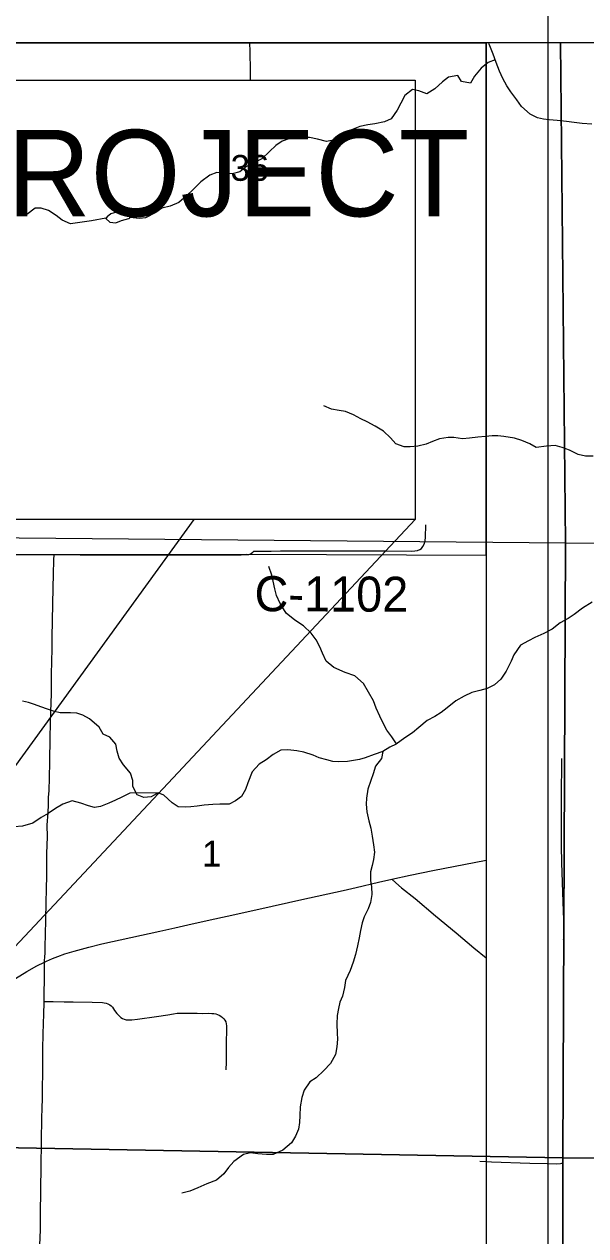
# Model space of a CAD drawing. Extents: x 0 to 34, y 0 to 22.
# Drawn here: x 10.792 to 11.702, y 18.968 to 20.93 of the extents above; entities that cross this region are included whole.
import ezdxf

# ---------------------------------------------------------------- set-up
doc = ezdxf.new("R2010")
doc.units = 0
for name, color, linetype in [('Default', 7, 'Continuous'), ('GM_X_City_Street', 7, 'Continuous'), ('GM_X_County_Road', 7, 'Continuous'), ('GM_X_County_Road_Text', 7, 'Continuous'), ('GM_X_Minor_Lake', 7, 'Continuous'), ('GM_X_Minor_River', 7, 'Continuous'), ('GM_X_Rail_Line', 7, 'Continuous'), ('GM_X_Section', 7, 'Continuous'), ('GM_X_Section_Text', 7, 'Continuous'), ('GM_X_Township_Road', 7, 'Continuous'), ('GM_X_US_Route', 7, 'Continuous'), ('SH_Data', 7, 'Continuous'), ('SH_Text', 7, 'Continuous')]:
    doc.layers.add(name, color=color, linetype=linetype)

msp = doc.modelspace()

# ---------------------------------------------------------------- linework, layer by layer
at = {"layer": 'Default'}
for points in [[(11.6608, 20.9), (10.6553, 20.9), (10.6601, 20.1), (10.6654, 20.0997), (11.669, 20.0904)], [(12.6931, 20.9), (11.6608, 20.9), (11.669, 20.0904), (12.6836, 20.0838)]]:
    msp.add_lwpolyline(points, close=True, dxfattribs=at)
at = {"layer": 'GM_X_City_Street'}
for points in [[(11.666, 19.448), (11.6672, 19.4516), (11.6672, 19.456), (11.6668, 19.4651), (11.6655, 19.5088), (11.6633, 19.5722), (11.6624, 19.5996), (11.6624, 19.6288), (11.6627, 19.6587), (11.6629, 19.6935), (11.6631, 19.724), (11.6634, 19.7408)], [(11.5305, 19.0887), (11.5492, 19.0878), (11.6113, 19.0858), (11.6393, 19.0848), (11.6548, 19.0846), (11.6609, 19.085), (11.6633, 19.0857), (11.6652, 19.0868)]]:
    msp.add_lwpolyline(points, dxfattribs=at)
at = {"layer": 'GM_X_County_Road'}
msp.add_lwpolyline([(11.1637, 20.0768), (11.1699, 20.0766), (11.1801, 20.0767), (11.1918, 20.0771), (11.207, 20.0775), (11.2381, 20.0775), (11.2755, 20.0776), (11.3224, 20.0774), (11.3785, 20.0772), (11.4191, 20.0771), (11.425, 20.0772), (11.4295, 20.078), (11.4329, 20.0794), (11.4355, 20.0813), (11.4381, 20.0844), (11.4404, 20.0892), (11.4416, 20.094), (11.4423, 20.099), (11.4429, 20.1193)], dxfattribs=at)
at = {"layer": 'GM_X_Minor_Lake'}
for points in [[(10.961, 20.6207), (10.9428, 20.6267), (10.9322, 20.6232), (10.9261, 20.6186), (10.9239, 20.6159), (10.9307, 20.6099), (10.9402, 20.6088), (10.9493, 20.6123), (10.9615, 20.6154)], [(10.9615, 20.6154), (10.9631, 20.6168), (10.9631, 20.618), (10.9629, 20.619), (10.961, 20.6207)]]:
    msp.add_lwpolyline(points, dxfattribs=at)
at = {"layer": 'GM_X_Minor_River'}
for points in [[(11.7117, 20.7685), (11.6961, 20.7695), (11.6831, 20.7713), (11.6706, 20.7727), (11.6554, 20.7745), (11.6428, 20.7756), (11.6333, 20.7763), (11.6238, 20.7789), (11.612, 20.7849), (11.5978, 20.7973), (11.5901, 20.8079), (11.5805, 20.8207), (11.574, 20.8306), (11.5678, 20.8423), (11.562, 20.8541), (11.5566, 20.8685), (11.5519, 20.8817), (11.5453, 20.898), (11.5447, 20.9)], [(11.5552, 20.8725), (11.544, 20.8684), (11.5323, 20.8592), (11.5214, 20.8461), (11.5151, 20.8351), (11.5006, 20.8373), (11.4948, 20.8471), (11.4797, 20.8447), (11.4698, 20.837), (11.4574, 20.8255), (11.4446, 20.8174), (11.4312, 20.8227), (11.4213, 20.8245), (11.4089, 20.8149), (11.4021, 20.8023), (11.3965, 20.7909), (11.3868, 20.7771), (11.3758, 20.7721), (11.3599, 20.7689), (11.3489, 20.7673), (11.3356, 20.7649), (11.3197, 20.7584), (11.3098, 20.7526), (11.2959, 20.743), (11.2815, 20.7402), (11.2674, 20.7439), (11.2544, 20.7468), (11.2438, 20.7471), (11.232, 20.7452), (11.2221, 20.7455), (11.21, 20.7408), (11.1998, 20.7339), (11.1893, 20.7243), (11.1768, 20.7124), (11.1625, 20.7051), (11.1519, 20.7001), (11.1413, 20.6913), (11.1288, 20.6878), (11.1151, 20.6896), (11.1041, 20.6902), (11.0927, 20.6856), (11.078, 20.6752), (11.0659, 20.663), (11.055, 20.6522), (11.0422, 20.6415), (11.0285, 20.6357), (11.0149, 20.6325), (11.0051, 20.6256), (10.9884, 20.6168), (10.9789, 20.6155), (10.9631, 20.6172)], [(10.9239, 20.616), (10.9011, 20.6119), (10.8783, 20.6087), (10.8666, 20.6071), (10.8532, 20.6127), (10.8433, 20.6206), (10.8311, 20.6285), (10.8192, 20.6322), (10.8097, 20.6322), (10.7962, 20.6222), (10.7844, 20.6213)], [(11.7138, 20.2306), (11.7017, 20.2309), (11.6899, 20.2334), (11.6758, 20.2402), (11.6636, 20.245), (11.6525, 20.248), (11.6385, 20.2471), (11.6218, 20.2447), (11.6115, 20.2507), (11.5981, 20.2559), (11.5863, 20.2597), (11.5692, 20.2626), (11.5597, 20.2636), (11.5502, 20.2636), (11.5396, 20.2627), (11.527, 20.2615), (11.5138, 20.2599), (11.502, 20.259), (11.4883, 20.2612), (11.4788, 20.2611), (11.4648, 20.2588), (11.4534, 20.2545), (11.4432, 20.2502), (11.4299, 20.2471), (11.4174, 20.2459), (11.4075, 20.2458), (11.3942, 20.2506), (11.3857, 20.2604), (11.3739, 20.271), (11.3605, 20.2793), (11.3479, 20.2864), (11.3372, 20.2913), (11.3254, 20.2976), (11.3124, 20.3029), (11.3025, 20.3047), (11.29, 20.3069), (11.2774, 20.3121)], [(11.3952, 19.7647), (11.3878, 19.7761), (11.3798, 19.7867), (11.3736, 19.7984), (11.3682, 19.8098), (11.362, 19.8227), (11.3581, 19.8345), (11.3419, 19.8625), (11.3278, 19.8749), (11.3118, 19.8801), (11.2934, 19.8883), (11.2812, 19.8989), (11.2754, 19.9118), (11.2708, 19.922), (11.265, 19.9334), (11.2569, 19.9443), (11.2446, 19.956), (11.2305, 19.965), (11.2164, 19.9763), (11.2064, 19.9922), (11.2005, 20.0051), (11.1978, 20.0157), (11.1954, 20.0283), (11.1934, 20.0381), (11.1884, 20.0522)], [(11.7124, 19.9941), (11.6969, 19.9845), (11.6833, 19.9745), (11.6735, 19.968), (11.6606, 19.9606), (11.6478, 19.9507), (11.6338, 19.9433), (11.6194, 19.9371), (11.6092, 19.9317), (11.5963, 19.9244), (11.5854, 19.9091), (11.5813, 19.8988), (11.5731, 19.8824), (11.5641, 19.8694), (11.5543, 19.8602), (11.5422, 19.8544), (11.5304, 19.8513), (11.5172, 19.8482), (11.5047, 19.842), (11.4914, 19.8343), (11.4775, 19.8232), (11.4677, 19.8155), (11.4575, 19.8093), (11.445, 19.8028), (11.4314, 19.7913), (11.4212, 19.7828), (11.4087, 19.7744), (11.3948, 19.7644), (11.3846, 19.7594), (11.3732, 19.7524), (11.3592, 19.7474), (11.3444, 19.7423), (11.335, 19.7396), (11.3255, 19.7376), (11.3156, 19.7364), (11.3019, 19.7356), (11.292, 19.7363), (11.2822, 19.7388), (11.2696, 19.7422), (11.2601, 19.7463), (11.2452, 19.7511), (11.2334, 19.7537), (11.2193, 19.7551), (11.2076, 19.7543), (11.1951, 19.7473), (11.1841, 19.7389), (11.1724, 19.7316), (11.1615, 19.7197), (11.1541, 19.7018), (11.1503, 19.6907), (11.144, 19.6797), (11.1342, 19.6724), (11.1239, 19.6673), (11.1088, 19.6668), (11.0974, 19.6664), (11.0837, 19.6655), (11.0723, 19.6639), (11.0621, 19.6627), (11.0526, 19.6622), (11.0412, 19.6629), (11.0316, 19.6693), (11.0182, 19.6818), (11.0087, 19.6855)], [(11.0087, 19.6855), (10.9977, 19.6789), (10.9856, 19.6777), (10.9749, 19.6822), (10.968, 19.6955), (10.9679, 19.7053), (10.964, 19.7171), (10.9528, 19.7307), (10.9455, 19.7417), (10.9424, 19.753), (10.9404, 19.7641), (10.9304, 19.7754), (10.9198, 19.7806), (10.9132, 19.7916), (10.8975, 19.8052), (10.8868, 19.8112), (10.8773, 19.8145), (10.8667, 19.8148), (10.8503, 19.8151), (10.8408, 19.8173), (10.8294, 19.821), (10.8187, 19.8247), (10.8084, 19.8285), (10.7989, 19.8318), (10.789, 19.834)], [(11.3729, 19.7523), (11.371, 19.741), (11.3613, 19.7288), (11.3572, 19.7162), (11.3535, 19.7052), (11.349, 19.6911), (11.3465, 19.6766), (11.3458, 19.6671), (11.347, 19.6549), (11.3502, 19.6401), (11.3534, 19.628), (11.3557, 19.6155), (11.3581, 19.601), (11.3594, 19.5892), (11.3579, 19.5775), (11.3558, 19.5676), (11.3528, 19.5573), (11.3533, 19.5436), (11.3545, 19.5333), (11.355, 19.5208), (11.3528, 19.5078), (11.3495, 19.4976), (11.3428, 19.4846), (11.3394, 19.475), (11.3369, 19.4625), (11.3347, 19.4507), (11.3321, 19.4377), (11.3288, 19.4236), (11.3251, 19.4111), (11.3199, 19.3977), (11.3128, 19.3817), (11.3107, 19.3703), (11.3077, 19.3562), (11.3033, 19.3463), (11.3011, 19.336), (11.2993, 19.3246), (11.2986, 19.3109), (11.2991, 19.2964), (11.2996, 19.2862), (11.2985, 19.274), (11.2964, 19.2615), (11.2881, 19.2473), (11.2772, 19.2355), (11.2648, 19.224), (11.2546, 19.2174), (11.2456, 19.204), (11.2419, 19.1922), (11.2389, 19.1766), (11.2387, 19.1629), (11.238, 19.1515), (11.2366, 19.1409), (11.2317, 19.1291), (11.225, 19.1184), (11.2107, 19.1065), (11.1951, 19.0995), (11.1845, 19.0994), (11.1704, 19.1008), (11.1586, 19.1023), (11.1473, 19.0995), (11.1314, 19.0884), (11.1231, 19.0788), (11.1152, 19.0681), (11.1035, 19.0578), (11.088, 19.052), (11.0733, 19.0458), (11.06, 19.0403), (11.0471, 19.0368)], [(11.0087, 19.6855), (10.9627, 19.6848), (10.9499, 19.6782), (10.94, 19.6736), (10.929, 19.6689), (10.9154, 19.6631), (10.9056, 19.6615), (10.896, 19.6645), (10.8838, 19.6686), (10.8697, 19.6727), (10.8542, 19.6672), (10.8425, 19.6599), (10.8304, 19.6522), (10.8195, 19.6453), (10.8055, 19.6361), (10.7888, 19.6314), (10.7755, 19.6305), (10.7615, 19.6255), (10.7486, 19.6193), (10.7377, 19.6128), (10.7263, 19.6028), (10.7215, 19.5898), (10.7231, 19.5777)]]:
    msp.add_lwpolyline(points, dxfattribs=at)
at = {"layer": 'GM_X_Rail_Line'}
msp.add_lwpolyline([(10.7612, 20.0715), (10.8078, 20.0717), (10.84, 20.0717), (10.8419, 20.0717), (10.8823, 20.0715), (10.904, 20.0715), (10.9102, 20.0715), (10.9413, 20.0714), (10.9878, 20.0715), (11.022, 20.0715), (11.0686, 20.0716), (11.0965, 20.0713), (11.1329, 20.0713), (11.143, 20.0714), (11.1524, 20.072), (11.5404, 20.0704), (11.5404, 20.9), (7.1189, 20.9)], dxfattribs=at)
at = {"layer": 'GM_X_Section'}
for points in [[(11.669, 20.0904), (11.6646, 19.0944), (10.6641, 19.1128), (10.6654, 20.0997)], [(11.669, 20.0904), (12.6836, 20.0838), (12.8302, 20.0826), (12.8301, 19.0828), (11.6646, 19.0944)], [(11.6646, 19.0944), (11.6666, 18.0929), (10.6649, 18.109), (10.6641, 19.1128)], [(12.8301, 19.0828), (12.8229, 18.0806), (11.6666, 18.0929), (11.6646, 19.0944)]]:
    msp.add_lwpolyline(points, close=True, dxfattribs=at)
at = {"layer": 'GM_X_Township_Road'}
for points in [[(11.1588, 20.8398), (11.1586, 20.855), (11.158, 20.8861), (11.1577, 20.9)], [(11.1526, 20.0714), (11.1561, 20.0716), (11.1584, 20.0724), (11.1602, 20.0736), (11.1621, 20.0751), (11.1637, 20.0768)], [(10.3175, 20.0708), (10.3441, 20.0708), (10.3659, 20.0709), (10.4031, 20.0711), (10.4341, 20.0717), (10.4668, 20.0718), (10.5025, 20.0719), (10.5211, 20.0719), (10.5397, 20.0718), (10.5584, 20.0719), (10.6015, 20.0717), (10.619, 20.0713), (10.6558, 20.0707), (10.6899, 20.0706), (10.7241, 20.0707), (10.7614, 20.0709), (10.808, 20.0712), (10.8402, 20.0712)], [(10.8245, 19.411), (10.8249, 19.4149), (10.8254, 19.4184), (10.8257, 19.4275), (10.8258, 19.4385), (10.8261, 19.4538), (10.8266, 19.4817), (10.8271, 19.5063), (10.8277, 19.5311), (10.8283, 19.55), (10.8283, 19.5659), (10.8286, 19.587), (10.8293, 19.6141), (10.8292, 19.633), (10.8304, 19.6537), (10.8309, 19.6661), (10.8314, 19.6782), (10.8322, 19.6888), (10.8328, 19.7105), (10.8335, 19.7353), (10.8341, 19.7756), (10.8346, 19.7971), (10.8349, 19.8164), (10.8359, 19.8458), (10.836, 19.8777), (10.8369, 19.9189), (10.837, 19.9368), (10.8375, 19.9647), (10.8385, 20.0174), (10.8392, 20.0396), (10.84, 20.0625), (10.8402, 20.0712)], [(10.8402, 20.0712), (10.8421, 20.0712), (10.8825, 20.071), (10.9042, 20.0709), (10.9104, 20.071), (10.9415, 20.0709), (10.988, 20.0709), (11.0222, 20.071), (11.0688, 20.071), (11.0968, 20.0708), (11.1331, 20.0708), (11.1432, 20.0709), (11.1526, 20.0714)], [(11.3878, 19.5454), (11.3941, 19.5399), (11.4035, 19.5317), (11.4252, 19.5142), (11.4586, 19.4863), (11.4921, 19.4585), (11.5207, 19.4346), (11.5404, 19.4182)], [(10.8239, 19.3477), (10.8241, 19.3635), (10.8244, 19.3806), (10.8244, 19.4012), (10.8245, 19.411)], [(10.8173, 18.9529), (10.818, 18.9777), (10.8183, 19.0026), (10.8186, 19.0429), (10.8192, 19.0801), (10.8204, 19.1601), (10.8206, 19.1728), (10.8212, 19.1917), (10.8214, 19.2072), (10.8221, 19.2321), (10.822, 19.2722), (10.823, 19.3135), (10.8234, 19.3254), (10.8239, 19.3477)], [(10.8239, 19.3477), (10.8385, 19.3475), (10.8565, 19.3471), (10.8712, 19.347), (10.9021, 19.3464), (10.9184, 19.3456), (10.9215, 19.3453), (10.9246, 19.3447), (10.9275, 19.3437), (10.9303, 19.3423), (10.9326, 19.3404), (10.9347, 19.3381), (10.9365, 19.3356), (10.9383, 19.333), (10.9419, 19.328), (10.944, 19.3257), (10.9461, 19.3235), (10.9485, 19.3215), (10.9511, 19.3199), (10.954, 19.3187), (10.957, 19.318), (10.9601, 19.3176), (10.9662, 19.3177), (10.9755, 19.3186), (11.0062, 19.323), (11.0246, 19.3258), (11.0337, 19.3276), (11.0398, 19.3284), (11.0459, 19.3287), (11.0536, 19.3288), (11.0628, 19.3284), (11.0719, 19.3284), (11.0812, 19.3282), (11.0898, 19.3283), (11.096, 19.3282), (11.0991, 19.3279), (11.1021, 19.3273), (11.1051, 19.3264), (11.1079, 19.3252), (11.1107, 19.3237), (11.1132, 19.3218), (11.1153, 19.3196), (11.1171, 19.3171), (11.1185, 19.3143), (11.1193, 19.3113), (11.1197, 19.3083), (11.1198, 19.302), (11.1192, 19.2803), (11.1191, 19.2554), (11.1192, 19.2492), (11.1191, 19.2461), (11.1187, 19.24), (11.1186, 19.2369)]]:
    msp.add_lwpolyline(points, dxfattribs=at)
at = {"layer": 'GM_X_US_Route'}
msp.add_lwpolyline([(10.7774, 19.3849), (10.7961, 19.396), (10.8124, 19.405), (10.8245, 19.411), (10.8281, 19.4128), (10.8374, 19.4172), (10.846, 19.4206), (10.8577, 19.4247), (10.8726, 19.4291), (10.8966, 19.4355), (10.9177, 19.4406), (11.0115, 19.4613), (11.0357, 19.4668), (11.057, 19.4715), (11.0934, 19.4796), (11.1206, 19.4857), (11.1722, 19.497), (11.2419, 19.5125), (11.3085, 19.5273), (11.3297, 19.5323), (11.3661, 19.5406), (11.3878, 19.5454), (11.4176, 19.552), (11.4541, 19.5597), (11.5404, 19.5764)], dxfattribs=at)
at = {"layer": 'SH_Data'}
for p, q in [((11.6404, 21), (11.6404, 14)), ((4.7404, 20.9), (11.5404, 20.9)), ((11.5404, 20.9), (11.5404, 14.1))]:
    msp.add_line(p, q, dxfattribs=at)
at = {"layer": 'SH_Text'}
msp.add_line((9.6368, 20.8398), (11.4252, 20.8398), dxfattribs=at)
msp.add_lwpolyline([(11.4252, 20.8398), (11.4252, 20.1282), (9.6368, 20.1282)], dxfattribs=at)
msp.add_lwpolyline([(11.0666, 20.1282), (9.8384, 18.436), (11.4252, 20.1282)], close=True, dxfattribs=at)

# ---------------------------------------------------------------- texts
at = {"layer": 'GM_X_County_Road_Text'}
msp.add_text('C-1102', height=0.05682, rotation=359.7667, dxfattribs=at).set_placement((11.165, 19.9796))
at = {"layer": 'GM_X_Section_Text'}
for s, height, p in [('36', 0.04186, (11.1264, 20.6767)), ('1', 0.0419, (11.0801, 19.5659))]:
    msp.add_text(s, height=height, rotation=0, dxfattribs=at).set_placement(p)
at = {"layer": 'SH_Text'}
msp.add_text('SUSPEND PROJECT', height=0.14, dxfattribs=at).set_placement((9.6823, 20.6192))

doc.saveas('drawing.dxf')
